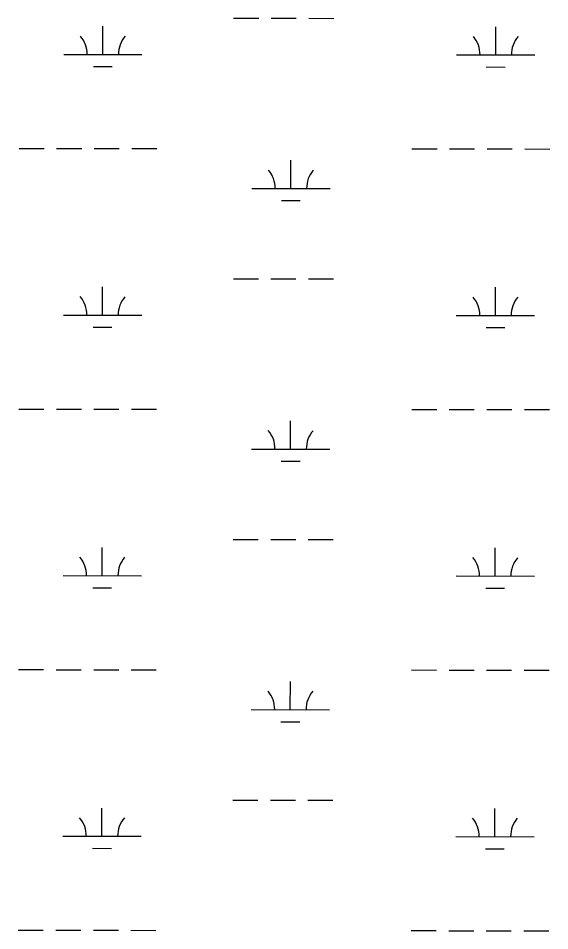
# Model space of a CAD drawing. Extents: x 3148686 to 3186545, y 916144 to 941516.
# Drawn here: x 3154385 to 3155064, y 934295 to 935459 of the extents above; entities that cross this region are included whole.
import ezdxf

# ---------------------------------------------------------------- set-up
doc = ezdxf.new("R2010")
doc.units = 0
doc.layers.add('V-WETL-SWMP', color=7, linetype='Continuous')

msp = doc.modelspace()

# ---------------------------------------------------------------- linework, layer by layer
at = {"layer": 'V-WETL-SWMP'}
for p, q in [((3154660.6, 935459.5), (3154692.6, 935459.4)), ((3154708.6, 935459.4), (3154740.6, 935459.4)), ((3154756.6, 935459.4), (3154788.6, 935459.3)), ((3154493.5, 935413.2), (3154493.5, 935449.2)), ((3154995.4, 935412.7), (3154995.4, 935448.7)), ((3154443.5, 935413.3), (3154543.5, 935413.1)), ((3154945.4, 935412.7), (3155045.4, 935412.6)), ((3154481.4, 935397.8), (3154505.4, 935397.8)), ((3154983.3, 935397.3), (3155007.3, 935397.2)), ((3154386.5, 935293.2), (3154418.5, 935293.2)), ((3154434.5, 935293.2), (3154466.5, 935293.2)), ((3154482.5, 935293.1), (3154514.5, 935293.1)), ((3154530.5, 935293.1), (3154562.5, 935293.1)), ((3154888.4, 935292.7), (3154920.4, 935292.7)), ((3154936.4, 935292.7), (3154968.4, 935292.6)), ((3154984.4, 935292.6), (3155016.4, 935292.6)), ((3155032.4, 935292.6), (3155064.4, 935292.5)), ((3154733.7, 935242.1), (3154733.8, 935278.1)), ((3154683.7, 935242.2), (3154783.7, 935242.1)), ((3154721.7, 935226.7), (3154745.7, 935226.7)), ((3154660.2, 935126.8), (3154692.2, 935126.7)), ((3154708.2, 935126.7), (3154740.2, 935126.7)), ((3154756.2, 935126.7), (3154788.2, 935126.6)), ((3154493.1, 935080.5), (3154493.1, 935116.5)), ((3154995, 935080), (3154995, 935116)), ((3154443.1, 935080.6), (3154543.1, 935080.5)), ((3154945, 935080), (3155045, 935079.9)), ((3154481.1, 935065.1), (3154505.1, 935065.1)), ((3154983, 935064.6), (3155007, 935064.6)), ((3154386.1, 934960.6), (3154418.1, 934960.5)), ((3154434.1, 934960.5), (3154466.1, 934960.5)), ((3154482.1, 934960.5), (3154514.1, 934960.4)), ((3154530.1, 934960.4), (3154562.1, 934960.4)), ((3154888, 934960), (3154920, 934960)), ((3154936, 934960), (3154968, 934960)), ((3154984, 934959.9), (3155016, 934959.9)), ((3155032, 934959.9), (3155064, 934959.9)), ((3154733.4, 934909.5), (3154733.4, 934945.5)), ((3154683.4, 934909.5), (3154783.4, 934909.4)), ((3154721.4, 934894), (3154745.4, 934894)), ((3154659.9, 934794.1), (3154691.9, 934794.1)), ((3154707.9, 934794.1), (3154739.9, 934794)), ((3154755.9, 934794), (3154787.9, 934794)), ((3154492.8, 934747.9), (3154492.8, 934783.9)), ((3154994.7, 934747.3), (3154994.7, 934783.3)), ((3154442.8, 934747.9), (3154542.8, 934747.8)), ((3154944.7, 934747.4), (3155044.7, 934747.3)), ((3154480.7, 934732.4), (3154504.7, 934732.4)), ((3154982.6, 934731.9), (3155006.6, 934731.9)), ((3154385.8, 934627.9), (3154417.8, 934627.9)), ((3154433.8, 934627.8), (3154465.8, 934627.8)), ((3154481.8, 934627.8), (3154513.8, 934627.8)), ((3154529.8, 934627.7), (3154561.8, 934627.7)), ((3154887.7, 934627.4), (3154919.7, 934627.3)), ((3154935.7, 934627.3), (3154967.7, 934627.3)), ((3154983.7, 934627.3), (3155015.7, 934627.2)), ((3155031.7, 934627.2), (3155063.7, 934627.2)), ((3154733, 934576.8), (3154733.1, 934612.8)), ((3154683, 934576.8), (3154783, 934576.7)), ((3154721, 934561.4), (3154745, 934561.3)), ((3154659.5, 934461.4), (3154691.5, 934461.4)), ((3154707.5, 934461.4), (3154739.5, 934461.3)), ((3154755.5, 934461.3), (3154787.5, 934461.3)), ((3154492.4, 934415.2), (3154492.4, 934451.2)), ((3154994.3, 934414.6), (3154994.3, 934450.6)), ((3154442.4, 934415.2), (3154542.4, 934415.1)), ((3154944.3, 934414.7), (3155044.3, 934414.6)), ((3154480.4, 934399.8), (3154504.4, 934399.7)), ((3154982.3, 934399.2), (3155006.3, 934399.2)), ((3154385.4, 934295.2), (3154417.4, 934295.2)), ((3154433.4, 934295.2), (3154465.4, 934295.1)), ((3154481.4, 934295.1), (3154513.4, 934295.1)), ((3154529.4, 934295.1), (3154561.4, 934295)), ((3154887.3, 934294.7), (3154919.3, 934294.7)), ((3154935.3, 934294.6), (3154967.3, 934294.6)), ((3154983.3, 934294.6), (3155015.3, 934294.6)), ((3155031.3, 934294.5), (3155063.3, 934294.5))]:
    msp.add_line(p, q, dxfattribs=at)
for centre, start, end in [((3154438.2, 935413.7), 359.1678, 40.7115), ((3154548.7, 935413.6), 139.1678, 180.7115), ((3154940.1, 935413.2), 359.1678, 40.7115), ((3155050.6, 935413.1), 139.1678, 180.7115), ((3154678.5, 935242.7), 359.1678, 40.7115), ((3154789, 935242.6), 139.1678, 180.7115), ((3154437.9, 935081.1), 359.1678, 40.7115), ((3154548.3, 935080.9), 139.1678, 180.7115), ((3154939.8, 935080.5), 359.1678, 40.7115), ((3155050.3, 935080.4), 139.1678, 180.7115), ((3154678.2, 934910), 359.1678, 40.7115), ((3154788.6, 934909.9), 139.1678, 180.7115), ((3154437.5, 934748.4), 359.1678, 40.7115), ((3154548, 934748.3), 139.1678, 180.7115), ((3154939.4, 934747.9), 359.1678, 40.7115), ((3155049.9, 934747.7), 139.1678, 180.7115), ((3154677.8, 934577.3), 359.1678, 40.7115), ((3154788.3, 934577.2), 139.1678, 180.7115), ((3154437.2, 934415.7), 359.1678, 40.7115), ((3154547.6, 934415.6), 139.1678, 180.7115), ((3154939.1, 934415.2), 359.1678, 40.7115), ((3155049.6, 934415.1), 139.1678, 180.7115)]:
    msp.add_arc(centre, 35.2, start, end, dxfattribs=at)

doc.saveas('drawing.dxf')
